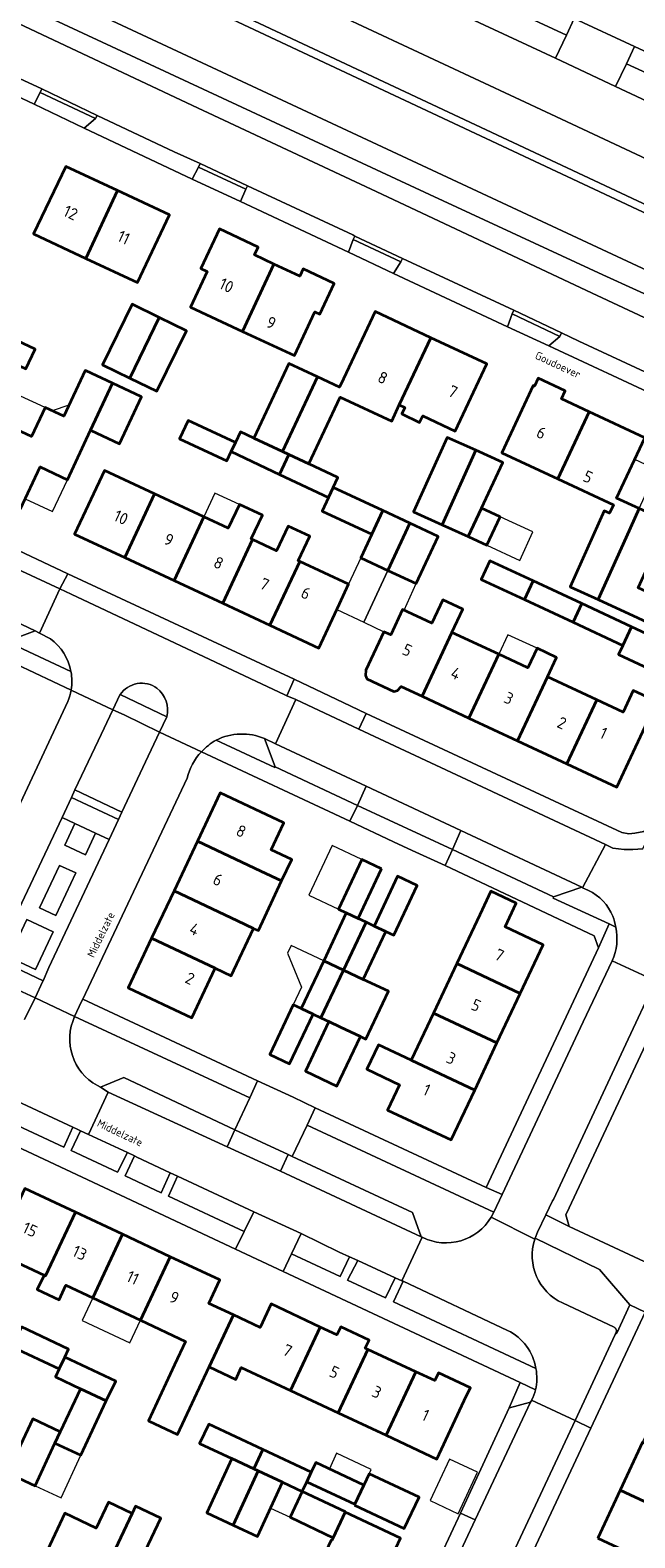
# Model space of a CAD drawing. Header units: metres. Extents: x 149984 to 156489, y 469398 to 478068.
# Tile 514 of 656: x 153784 to 153853, y 473595 to 473767. Entities that reach past the tile are written whole.
import ezdxf
from ezdxf.enums import TextEntityAlignment as Align

# ---------------------------------------------------------------- set-up
doc = ezdxf.new("R2010")
doc.units = ezdxf.units.M
doc.header["$LTSCALE"] = 0.75
for name, color, linetype, lineweight in [('B-WE-GR-BEPLANTING_CULTUUR_HEESTERS-GV', 252, 'Continuous', 18), ('B-WE-GR-BEPLANTING_CULTUUR_ROOS-GV', 252, 'Continuous', 18), ('B-WE-GR-GROENVOORZIENING-GV', 252, 'Continuous', 18), ('B-WE-OG-BEBOUWING-GV', 6, 'Continuous', 35), ('B-WE-OG-BEBOUWING-T18', 1, 'Continuous', 18), ('B-WE-OG-BEBOUWING_LUIFEL-GV', 6, 'Continuous', 18), ('B-WE-OG-BEBOUWING_OVERBOUWING-GV', 6, 'Continuous', 18), ('B-WE-OG-TERREIN_BEGROEID-GV', 252, 'Continuous', 18), ('B-WE-OG-TERREIN_ERF-GV', 252, 'Continuous', 18), ('B-WE-OG-TERREIN_OEVER-GV', 252, 'Continuous', 18), ('B-WE-OG-TOPOGRAFIE-T18', 7, 'Continuous', 18), ('B-WE-OG-WATER-GV', 252, 'Continuous', 18), ('B-WE-VH-OPENVERHARDING_BETONELEMENT-GV', 252, 'Continuous', 18), ('B-WE-VH-OPENVERHARDING_BETONSTRAATSTEEN-GV', 252, 'Continuous', 18), ('B-WE-VH-OPENVERHARDING_STRAATBAKSTEEN-GV', 252, 'Continuous', 18), ('B-WE-VH-OPENVERHARDING_TEGEL-GV', 252, 'Continuous', 18)]:
    doc.layers.add(name, color=color, linetype=linetype, lineweight=lineweight)
doc.styles.add('NLCS-ISO-M500-T18', font='NLCS-ISO.ttf', dxfattribs={"height": 0.9})
doc.styles.add('NLCS-ISO-M750-T18', font='NLCS-ISO.ttf', dxfattribs={"height": 1.35})

msp = doc.modelspace()

# ---------------------------------------------------------------- linework, layer by layer
at = {"layer": 'B-WE-GR-BEPLANTING_CULTUUR_HEESTERS-GV', "flags": 128}
msp.add_lwpolyline([(153844.914, 473766.814), (153833.496, 473772.184), (153832.274, 473769.503), (153843.67, 473764.175)], close=True, dxfattribs=at)
for points in [[(153785.842, 473697.652), (153784.587, 473698.32), (153784.105, 473698.553), (153780.943, 473697.37)], [(153780.943, 473697.37), (153780.941, 473697.316), (153788.19, 473693.906)], [(153793.83, 473691.269), (153799.154, 473688.708)], [(153804.82, 473686.047), (153811.538, 473682.891), (153811.585, 473682.97), (153810.349, 473686.216)], [(153846.685, 473669.187), (153843.453, 473668.077), (153843.404, 473667.954), (153849.808, 473664.979), (153850.574, 473664.623)], [(153847.436, 473668.825), (153847.049, 473669.012), (153846.826, 473669.069), (153846.769, 473669.116), (153846.685, 473669.187)], [(153782.875, 473654.034), (153784.084, 473656.519), (153778.599, 473659.053), (153777.315, 473656.266)]]:
    msp.add_lwpolyline(points, dxfattribs=at)
at = {"layer": 'B-WE-GR-BEPLANTING_CULTUUR_HEESTERS-GV'}
for points in [[(153788.19, 473693.906, 0.1965572), (153785.842, 473697.652)], [(153798.034, 473691.995, 0.4224268), (153793.83, 473691.269)], [(153799.154, 473688.708, 0.2998799), (153798.034, 473691.995)], [(153810.349, 473686.216, 0.2222794), (153804.82, 473686.047)], [(153850.237, 473665.857, 0.1904969), (153847.436, 473668.825)], [(153850.574, 473664.623, 0.0591704), (153850.237, 473665.857)]]:
    msp.add_lwpolyline(points, format="xyb", dxfattribs=at)
at = {"layer": 'B-WE-GR-BEPLANTING_CULTUUR_ROOS-GV', "flags": 128}
msp.add_lwpolyline([(153863.779, 473758.034), (153851.784, 473763.543), (153850.544, 473760.945), (153862.531, 473755.338)], close=True, dxfattribs=at)
at = {"layer": 'B-WE-GR-GROENVOORZIENING-GV', "flags": 128}
msp.add_lwpolyline([(153791.015, 473675.399), (153788.649, 473676.498), (153787.492, 473674.008), (153789.858, 473672.909)], close=True, dxfattribs=at)
at = {"layer": 'B-WE-OG-BEBOUWING-GV', "flags": 128}
for points in [[(153789.915, 473741.252), (153793.535, 473749.01), (153787.6, 473751.78), (153783.913, 473744.053)], [(153793.535, 473749.01), (153789.915, 473741.252), (153795.803, 473738.504), (153799.47, 473746.24)], [(153807.827, 473732.885), (153811.433, 473740.603), (153809.209, 473741.642), (153809.633, 473742.548), (153805.185, 473744.628), (153803.063, 473740.089), (153803.789, 473739.749), (153801.891, 473735.659)], [(153811.433, 473740.603), (153807.827, 473732.885), (153813.777, 473730.105), (153816.126, 473735.122), (153816.707, 473734.851), (153818.315, 473738.381), (153814.782, 473740.032), (153814.4, 473739.216)], [(153794.924, 473727.528), (153798.302, 473734.476), (153795.189, 473735.99), (153791.811, 473729.042)], [(153794.924, 473727.528), (153798.038, 473726.015), (153801.416, 473732.962), (153798.302, 473734.476)], [(153825.788, 473724.452), (153829.406, 473732.155), (153823.017, 473735.144), (153819.415, 473727.445), (153818.958, 473726.48), (153816.414, 473727.659), (153812.402, 473719.12), (153813.154, 473718.767), (153815.426, 473717.699), (153819.025, 473725.362), (153824.916, 473722.595)], [(153777.431, 473731.218), (153783.034, 473728.607), (153784.086, 473730.86), (153778.484, 473733.475)], [(153829.406, 473732.155), (153825.788, 473724.452), (153826.423, 473724.154), (153826.07, 473723.435), (153828.094, 473722.439), (153828.465, 473723.195), (153832.186, 473721.447), (153835.797, 473729.164)], [(153812.402, 473719.12), (153816.414, 473727.659), (153813.139, 473729.198), (153809.127, 473720.659)], [(153780.176, 473722.484), (153776.764, 473715.175), (153782.412, 473712.539), (153784.655, 473717.346), (153787.794, 473715.881), (153790.44, 473721.552), (153792.955, 473726.944), (153789.923, 473728.359), (153789.81, 473728.412), (153787.363, 473723.166), (153785.222, 473724.165), (153783.676, 473720.851), (153780.798, 473722.194)], [(153843.926, 473715.977), (153847.518, 473723.681), (153844.357, 473725.16), (153844.78, 473726.066), (153841.701, 473727.507), (153841.277, 473726.601), (153841.123, 473726.673), (153837.517, 473718.965)], [(153792.955, 473726.944), (153790.44, 473721.552), (153793.77, 473719.998), (153796.285, 473725.391)], [(153806.527, 473719.101), (153807.021, 473720.152), (153801.622, 473722.689), (153800.634, 473720.587), (153806.033, 473718.05)], [(153851.756, 473709.267), (153853.262, 473712.572), (153850.667, 473713.754), (153853.912, 473720.689), (153847.518, 473723.681), (153843.926, 473715.977), (153850.314, 473712.999), (153849.875, 473712.061), (153849.261, 473712.338), (153845.334, 473703.628), (153848.571, 473702.168)], [(153812.083, 473716.491), (153813.154, 473718.767), (153812.402, 473719.12), (153809.127, 473720.659), (153807.597, 473721.378), (153807.021, 473720.152), (153806.527, 473719.101)], [(153830.707, 473710.725), (153834.54, 473719.261), (153831.256, 473720.735), (153827.423, 473712.2)], [(153813.154, 473718.767), (153812.083, 473716.491), (153817.681, 473713.86), (153818.217, 473715.001), (153818.751, 473716.137), (153815.426, 473717.699)], [(153834.54, 473719.261), (153830.707, 473710.725), (153833.687, 473709.387), (153835.21, 473712.643), (153837.652, 473717.863)], [(153794.36, 473706.961), (153797.77, 473714.264), (153792.022, 473716.945), (153788.614, 473709.643)], [(153848.571, 473702.168), (153857.646, 473697.969), (153858.96, 473700.809), (153853.133, 473703.506), (153855.086, 473707.726), (153855.471, 473708.533), (153857.989, 473707.332), (153861.256, 473705.773), (153862.429, 473708.307), (153863.818, 473711.309), (153865.616, 473715.195), (153859.282, 473718.126), (153856.112, 473711.274), (153853.262, 473712.572), (153851.756, 473709.267)], [(153797.77, 473714.264), (153794.36, 473706.961), (153799.996, 473704.33), (153803.406, 473711.635)], [(153823.916, 473712.342), (153818.217, 473715.001), (153817.681, 473713.86), (153816.954, 473712.301), (153822.655, 473709.641)], [(153803.406, 473711.635), (153799.996, 473704.33), (153805.575, 473701.726), (153808.986, 473709.033), (153808.84, 473709.101), (153810.112, 473711.826), (153807.479, 473713.055), (153806.206, 473710.329)], [(153824.491, 473705.494), (153827.013, 473710.896), (153823.916, 473712.342), (153822.655, 473709.641), (153821.394, 473706.94)], [(153833.687, 473709.387), (153835.826, 473708.394), (153837.344, 473711.649), (153835.217, 473712.64), (153835.21, 473712.643)], [(153805.575, 473701.726), (153810.971, 473699.207), (153814.383, 473706.516), (153814.223, 473706.591), (153815.545, 473709.424), (153813.066, 473710.581), (153811.743, 473707.747), (153808.986, 473709.033)], [(153824.491, 473705.494), (153827.725, 473703.984), (153830.247, 473709.386), (153827.013, 473710.896)], [(153814.383, 473706.516), (153810.971, 473699.207), (153816.567, 473696.595), (153818.935, 473701.667), (153819.98, 473703.905)], [(153840.107, 473702.165), (153841.099, 473704.289), (153836.163, 473706.592), (153835.172, 473704.468)], [(153841.099, 473704.289), (153840.107, 473702.165), (153845.678, 473699.565), (153846.67, 473701.689)], [(153828.39, 473691.077), (153831.807, 473698.398), (153833.053, 473701.069), (153830.767, 473702.136), (153829.521, 473699.464), (153826.161, 473701.031), (153824.8, 473698.114), (153824.029, 473698.473), (153821.975, 473694.071), (153821.902, 473693.443), (153822.078, 473693.051), (153825.151, 473691.617), (153825.567, 473691.737), (153825.999, 473692.193)], [(153851.382, 473696.904), (153852.373, 473699.028), (153846.67, 473701.689), (153845.678, 473699.565)], [(153833.762, 473688.57), (153837.18, 473695.893), (153831.807, 473698.398), (153828.39, 473691.077)], [(153852.373, 473699.028), (153851.382, 473696.904), (153850.889, 473695.848), (153856.552, 473693.205), (153858.037, 473696.385)], [(153842.752, 473693.295), (153843.794, 473695.527), (153841.561, 473696.569), (153840.519, 473694.336), (153837.18, 473695.893), (153833.762, 473688.57), (153839.333, 473685.969)], [(153839.333, 473685.969), (153844.984, 473683.331), (153848.405, 473690.659), (153842.752, 473693.295)], [(153844.984, 473683.331), (153850.698, 473680.664), (153855.269, 473690.458), (153852.569, 473691.718), (153851.419, 473689.253), (153848.405, 473690.659)], [(153802.673, 473674.459), (153809.943, 473671.031), (153812.312, 473669.914), (153813.472, 473672.374), (153811.103, 473673.491), (153812.562, 473676.585), (153805.291, 473680.009)], [(153809.943, 473671.031), (153802.673, 473674.459), (153799.992, 473668.774), (153807.263, 473665.346), (153809.101, 473664.48), (153809.673, 473664.215), (153812.312, 473669.914)], [(153823.767, 473671.309), (153821.506, 473672.373), (153818.819, 473666.666), (153819.723, 473666.24), (153821.08, 473665.601)], [(153824.246, 473664.111), (153825.15, 473663.685), (153827.837, 473669.392), (153825.585, 473670.452), (153822.898, 473664.746)], [(153807.263, 473665.346), (153799.992, 473668.774), (153797.429, 473663.338), (153804.7, 473659.91), (153806.538, 473659.044), (153809.101, 473664.48)], [(153832.371, 473660.444), (153839.644, 473657.018), (153842.272, 473662.596), (153837.911, 473664.648), (153839.188, 473667.362), (153836.277, 473668.729), (153835, 473666.019)], [(153821.08, 473665.601), (153819.723, 473666.24), (153817.145, 473660.769), (153819.403, 473659.697), (153821.989, 473665.174)], [(153819.403, 473659.697), (153821.652, 473658.63), (153824.246, 473664.111), (153822.898, 473664.746), (153821.989, 473665.174)], [(153797.429, 473663.338), (153794.747, 473657.651), (153802.019, 473654.225), (153804.7, 473659.91)], [(153814.567, 473655.298), (153815.921, 473654.65), (153816.817, 473654.221), (153819.403, 473659.697), (153817.145, 473660.769)], [(153829.697, 473654.773), (153836.973, 473651.346), (153839.644, 473657.018), (153832.371, 473660.444)], [(153821.652, 473658.63), (153819.403, 473659.697), (153816.817, 473654.221), (153817.714, 473653.791), (153819.058, 473653.148), (153821.328, 473652.079), (153821.969, 473651.777), (153824.553, 473657.264)], [(153815.921, 473654.65), (153814.567, 473655.298), (153813.654, 473655.728), (153810.962, 473650.012), (153813.232, 473648.943)], [(153836.973, 473651.346), (153829.697, 473654.773), (153827.145, 473649.361), (153834.423, 473645.932)], [(153817.714, 473653.791), (153815.032, 473648.096), (153818.649, 473646.392), (153821.328, 473652.079), (153819.058, 473653.148)], [(153834.423, 473645.932), (153827.145, 473649.361), (153823.402, 473651.124), (153822.086, 473648.329), (153825.827, 473646.566), (153824.455, 473643.657), (153831.736, 473640.228)], [(153785.287, 473624.669), (153788.7, 473631.948), (153782.896, 473634.67), (153779.483, 473627.39), (153785.11, 473624.752)], [(153788.7, 473631.948), (153785.287, 473624.669), (153785.11, 473624.752), (153784.334, 473623.097), (153786.845, 473621.919), (153787.621, 473623.574), (153790.679, 473622.14), (153794.093, 473629.419)], [(153796.145, 473619.577), (153799.558, 473626.856), (153794.093, 473629.419), (153790.679, 473622.14)], [(153799.558, 473626.856), (153796.145, 473619.577), (153801.323, 473617.149), (153800.062, 473614.46), (153797.055, 473608.052), (153800.38, 473606.492), (153804.002, 473614.215), (153806.8, 473620.179), (153803.976, 473621.504), (153805.237, 473624.193)], [(153813.334, 473611.519), (153816.743, 473618.797), (153811.111, 473621.438), (153809.85, 473618.749), (153806.8, 473620.179), (153804.002, 473614.215), (153807.054, 473612.785), (153807.698, 473614.159)], [(153782.543, 473618.818), (153781.477, 473616.544), (153786.861, 473613.999), (153787.492, 473615.353), (153787.927, 473616.272)], [(153818.795, 473608.961), (153822.203, 473616.237), (153821.895, 473616.381), (153822.323, 473617.293), (153819.081, 473618.813), (153818.654, 473617.901), (153816.743, 473618.797), (153813.334, 473611.519)], [(153787.492, 473615.353), (153786.861, 473613.999), (153786.425, 473613.078), (153789.295, 473611.721), (153792.243, 473610.327), (153793.317, 473612.599)], [(153822.203, 473616.237), (153818.795, 473608.961), (153824.266, 473606.398), (153827.674, 473613.672)], [(153827.674, 473613.672), (153824.266, 473606.398), (153830.091, 473603.67), (153833.5, 473610.94), (153833.925, 473611.845), (153830.262, 473613.563), (153829.838, 473612.657)], [(153786.363, 473605.504), (153789.341, 473604.114), (153792.243, 473610.327), (153789.295, 473611.721), (153786.966, 473606.795)], [(153786.966, 473606.795), (153783.809, 473608.269), (153780.922, 473602.086), (153784.078, 473600.612), (153786.363, 473605.504)], [(153810.168, 473604.77), (153803.966, 473607.68), (153802.928, 473605.467), (153806.628, 473603.732), (153809.13, 473602.558)], [(153815.702, 473602.174), (153810.168, 473604.77), (153809.13, 473602.558), (153809.638, 473602.32), (153812.417, 473601.016), (153814.664, 473599.962), (153815.183, 473601.068)], [(153858.377, 473596.686), (153860.938, 473602.176), (153853.64, 473605.591), (153851.072, 473600.104)], [(153806.628, 473603.732), (153803.736, 473597.498), (153806.752, 473596.099), (153809.638, 473602.32), (153809.13, 473602.558)], [(153821.738, 473600.693), (153816.221, 473603.281), (153815.702, 473602.174), (153815.183, 473601.068), (153820.7, 473598.48)], [(153806.752, 473596.099), (153809.54, 473594.806), (153812.417, 473601.016), (153809.638, 473602.32)], [(153820.646, 473598.365), (153826.35, 473595.691), (153828.048, 473599.312), (153822.344, 473601.986), (153821.738, 473600.693), (153820.7, 473598.48)], [(153814.664, 473599.962), (153813.286, 473596.989), (153818.224, 473594.658), (153819.604, 473597.581), (153819.606, 473597.586), (153819.623, 473597.621)], [(153848.505, 473594.618), (153855.816, 473591.197), (153858.567, 473589.879), (153859.759, 473592.514), (153857.045, 473593.83), (153858.377, 473596.686), (153851.072, 473600.104)], [(153795.188, 473597.428), (153792.488, 473598.71), (153791.086, 473595.757), (153787.506, 473597.45), (153784.061, 473590.123), (153790.368, 473587.162)], [(153790.368, 473587.162), (153796.734, 473584.173), (153800.171, 473591.463), (153796.69, 473593.108), (153798.493, 473596.907), (153795.594, 473598.283), (153795.188, 473597.428)], [(153814.768, 473587.555), (153810.21, 473577.847), (153816.649, 473574.824), (153821.742, 473585.671), (153818.225, 473587.333), (153820.889, 473592.972), (153824.397, 473591.315), (153825.943, 473594.588), (153819.604, 473597.581), (153818.224, 473594.658), (153818.063, 473594.317), (153817.982, 473594.356)]]:
    msp.add_lwpolyline(points, close=True, dxfattribs=at)
at = {"layer": 'B-WE-OG-BEBOUWING_LUIFEL-GV', "flags": 128}
for points in [[(153781.263, 473724.809), (153780.176, 473722.484), (153783.676, 473720.851), (153785.224, 473724.168), (153782.418, 473725.474), (153781.724, 473725.797)], [(153786.05, 473723.779), (153787.363, 473723.166), (153787.956, 473724.438)], [(153787.794, 473715.881), (153784.655, 473717.346), (153782.953, 473713.699), (153786.092, 473712.234)], [(153855.293, 473717.032), (153852.744, 473718.193), (153850.667, 473713.754), (153853.262, 473712.572)], [(153803.406, 473711.635), (153806.206, 473710.329), (153807.479, 473713.055), (153804.679, 473714.362)], [(153837.344, 473711.649), (153835.826, 473708.394), (153839.576, 473706.646), (153841.093, 473709.901)], [(153824.491, 473705.494), (153821.394, 473706.94), (153819.978, 473703.906), (153818.935, 473701.667), (153818.622, 473700.997), (153821.716, 473699.552)], [(153824.491, 473705.494), (153821.716, 473699.552), (153824.029, 473698.473), (153824.8, 473698.114), (153826.161, 473701.031), (153826.335, 473700.95), (153827.725, 473703.984)], [(153837.18, 473695.893), (153840.519, 473694.336), (153841.561, 473696.569), (153838.222, 473698.127)], [(153818.819, 473666.666), (153821.506, 473672.373), (153818.1, 473673.977), (153815.413, 473668.27)], [(153813.654, 473655.728), (153814.567, 473655.298), (153817.145, 473660.769), (153813.41, 473662.529), (153812.989, 473661.635), (153814.601, 473657.738)], [(153790.679, 473622.14), (153789.465, 473619.551), (153794.931, 473616.988), (153796.145, 473619.577)], [(153789.341, 473604.114), (153786.363, 473605.505), (153784.078, 473600.612), (153787.056, 473599.221)], [(153821.738, 473600.693), (153822.344, 473601.986), (153822.574, 473602.476), (153818.614, 473604.334), (153817.778, 473602.551)], [(153812.42, 473601.015), (153811.037, 473598.032), (153813.286, 473596.989), (153814.664, 473599.962)]]:
    msp.add_lwpolyline(points, close=True, dxfattribs=at)
at = {"layer": 'B-WE-OG-BEBOUWING_OVERBOUWING-GV', "flags": 128}
msp.add_lwpolyline([(153834.741, 473602.174), (153831.532, 473603.672), (153829.307, 473598.903), (153832.516, 473597.405)], close=True, dxfattribs=at)
at = {"layer": 'B-WE-OG-TERREIN_BEGROEID-GV', "flags": 128}
for points in [[(153859.035, 473750.339), (153843.153, 473757.766), (153810.487, 473773.082), (153809.149, 473773.749), (153809.087, 473773.778), (153807.571, 473774.487), (153794.874, 473780.427), (153793.391, 473781.121), (153793.344, 473781.143), (153790.993, 473782.225), (153757.614, 473797.84), (153756.074, 473798.551), (153751.015, 473800.888), (153745.322, 473803.56), (153744.936, 473802.738), (153737.117, 473806.408), (153737.503, 473807.231), (153737.255, 473807.347), (153735.71, 473808.072), (153728.715, 473811.32), (153711.847, 473819.343), (153707.409, 473821.429), (153706.357, 473821.798)], [(153856.786, 473735.849), (153849.089, 473739.372), (153829.262, 473748.556), (153745.963, 473787.382), (153722.154, 473798.518), (153715.41, 473801.7), (153711.731, 473803.467), (153710.073, 473804.303), (153709.392, 473804.694), (153708.156, 473805.481), (153707.789, 473805.736), (153706.969, 473806.35), (153706.019, 473807.13), (153703.579, 473809.223), (153698.47, 473811.61), (153697.226, 473812.169), (153700.177, 473818.327), (153698.253, 473819.302), (153697.494, 473818.215), (153696.369, 473816.331)], [(153698.572, 473819.759), (153698.253, 473819.302), (153700.177, 473818.327), (153701, 473817.91), (153701.412, 473818.723), (153708.58, 473815.47), (153797.91, 473773.83), (153799.3, 473773.12), (153935.22, 473709.28), (153945.136, 473704.547), (153944.77, 473703.72), (153945.368, 473703.457), (153946.784, 473702.834), (153949.235, 473708.039), (153949.352, 473707.949)], [(153759.241, 473778.821), (153775.602, 473771.294), (153776.878, 473770.645), (153802.122, 473758.753), (153822.567, 473749.173), (153848.446, 473736.991), (153872.9, 473725.535)], [(153791.221, 473646.458), (153791.57, 473646.29), (153794.232, 473647.377), (153806.95, 473641.404), (153808.661, 473645.053), (153788.616, 473654.368)], [(153836.304, 473631.381), (153836.622, 473631.972), (153815.224, 473641.934), (153813.517, 473638.334), (153827.288, 473631.912), (153828.286, 473629.123)], [(153828.286, 473629.123), (153828.425, 473629.073)], [(153850.601, 473618.131), (153850.694, 473618.095), (153852.175, 473621.34), (153848.719, 473625.373), (153841.357, 473628.981), (153841.311, 473628.861)], [(153826.241, 473624.036), (153825.122, 473621.664), (153841.424, 473614.058)], [(153838.193, 473618.391), (153826.241, 473624.036)], [(153844.472, 473621.553), (153850.379, 473618.769)]]:
    msp.add_lwpolyline(points, dxfattribs=at)
at = {"layer": 'B-WE-OG-TERREIN_BEGROEID-GV'}
for points in [[(153788.616, 473654.368, 0.3938105), (153791.221, 473646.458)], [(153828.425, 473629.073, 0.3939498), (153836.304, 473631.381)], [(153841.311, 473628.861, 0.38251), (153844.472, 473621.553)], [(153841.424, 473614.058, 0.2443296), (153838.193, 473618.391)], [(153850.379, 473618.769, -0.4166567), (153850.601, 473618.131)]]:
    msp.add_lwpolyline(points, format="xyb", dxfattribs=at)
at = {"layer": 'B-WE-OG-TERREIN_BEGROEID-GV', "flags": 128}
for points in [[(153780.877, 473645.223), (153779.749, 473642.967), (153787.374, 473639.407), (153788.409, 473641.69)], [(153790.187, 473640.872), (153789.272, 473641.29), (153788.206, 473639.018), (153793.537, 473636.529), (153794.652, 473638.795)], [(153799.569, 473636.467), (153795.717, 473638.263), (153795.486, 473638.422), (153794.403, 473636.11), (153798.504, 473634.187)], [(153800.397, 473636.081), (153799.37, 473633.781), (153808.014, 473629.728), (153809.122, 473632.012)], [(153820.076, 473626.84), (153818.892, 473627.385), (153814.556, 473629.519), (153813.432, 473627.176), (153819.006, 473624.572)], [(153821.023, 473626.403), (153819.869, 473624.169), (153824.192, 473622.149), (153825.299, 473624.434)]]:
    msp.add_lwpolyline(points, close=True, dxfattribs=at)
at = {"layer": 'B-WE-OG-TERREIN_ERF-GV', "flags": 128}
for points in [[(153829.915, 473827.967), (153828.541, 473824.927), (153824.882, 473816.991), (153819.906, 473806.386), (153819.904, 473806.383), (153810.754, 473786.827), (153823.165, 473781.023), (153824.145, 473780.564), (153827.445, 473779.021), (153832.353, 473776.736), (153831.707, 473775.351), (153834.389, 473774.102), (153845.82, 473768.755), (153852.707, 473765.536), (153864.685, 473759.935)], [(153870.54, 473718.533), (153861.323, 473722.669), (153855.862, 473725.201), (153842.905, 473731.21), (153838.17, 473733.406), (153825.143, 473739.519), (153819.954, 473741.951), (153807.611, 473747.785), (153802.079, 473750.309), (153789.713, 473756.151), (153783.996, 473758.904), (153771.33, 473764.89)], [(153778.484, 473733.475), (153784.086, 473730.86), (153783.034, 473728.607)], [(153780.798, 473722.194), (153783.676, 473720.851), (153785.222, 473724.165), (153787.363, 473723.166), (153789.81, 473728.412), (153789.923, 473728.359), (153792.955, 473726.944), (153796.285, 473725.391), (153793.77, 473719.998), (153790.44, 473721.552), (153787.794, 473715.881), (153784.655, 473717.346), (153782.412, 473712.539)], [(153857.646, 473697.969), (153848.571, 473702.168), (153845.334, 473703.628), (153849.261, 473712.338), (153849.875, 473712.061), (153850.314, 473712.999), (153843.926, 473715.977), (153837.517, 473718.965), (153841.123, 473726.673), (153841.277, 473726.601), (153841.701, 473727.507), (153844.78, 473726.066), (153844.357, 473725.16), (153847.518, 473723.681), (153853.912, 473720.689), (153850.667, 473713.754), (153853.262, 473712.572)], [(153750.83, 473722.579), (153780.086, 473708.778), (153787.825, 473705.105), (153813.743, 473693.022), (153820.256, 473689.934), (153821.992, 473689.111), (153851.283, 473675.471), (153852.067, 473675.303), (153852.77, 473675.381), (153853.785, 473675.576), (153854.605, 473676.162), (153855.452, 473677.113)], [(153788.224, 473691.765), (153769.284, 473700.702), (153761.167, 473704.461), (153743.103, 473712.992), (153741.928, 473712.481), (153730.629, 473688.374), (153729.241, 473685.514), (153729.565, 473684.552)], [(153729.565, 473684.552), (153748.521, 473675.588), (153752.717, 473673.624), (153775.059, 473663.168), (153787.836, 473690.466)], [(153801.482, 473681.692), (153789.535, 473656.38), (153809.555, 473647.007), (153813.625, 473645.146), (153816.138, 473643.926), (153835.719, 473634.778), (153848.603, 473662.236), (153848.115, 473663.615), (153831.032, 473671.698), (153827.243, 473673.404), (153825.133, 473674.411), (153820.131, 473676.749), (153803.137, 473684.717)], [(153869.467, 473684.242), (153845.242, 473632.463), (153844.842, 473631.645), (153845.239, 473630.315), (153856.102, 473625.251)], [(153828.367, 473588.001), (153832.79, 473597.474), (153832.795, 473597.484), (153838.349, 473609.548), (153839.625, 473612.452), (153812.487, 473625.167), (153807.046, 473627.731), (153778.798, 473640.983), (153771.841, 473644.317), (153743.716, 473657.506), (153738.391, 473659.961), (153706.689, 473674.855), (153703.091, 473667.261), (153699.274, 473659.076), (153698.932, 473659.241), (153697.512, 473656.187), (153694.274, 473657.75), (153694.141, 473657.541), (153693.754, 473657.763), (153693.245, 473656.94), (153693.631, 473656.721), (153697.015, 473655.041), (153696.213, 473652.648)], [(153782.896, 473634.67), (153788.7, 473631.948), (153794.093, 473629.419), (153799.558, 473626.856), (153805.237, 473624.193), (153803.976, 473621.504), (153806.8, 473620.179), (153809.85, 473618.749), (153811.111, 473621.438), (153816.743, 473618.797), (153818.654, 473617.901), (153819.081, 473618.813), (153822.323, 473617.293), (153821.895, 473616.381), (153822.203, 473616.237), (153827.674, 473613.672), (153829.838, 473612.657), (153830.262, 473613.563), (153833.925, 473611.845), (153833.5, 473610.94), (153830.091, 473603.67), (153824.266, 473606.398), (153818.795, 473608.961), (153813.334, 473611.519), (153807.698, 473614.159), (153807.054, 473612.785), (153804.002, 473614.215), (153800.38, 473606.492), (153797.055, 473608.052), (153800.062, 473614.46), (153801.323, 473617.149), (153796.145, 473619.577), (153790.679, 473622.14), (153787.621, 473623.574), (153786.845, 473621.919), (153784.334, 473623.097), (153785.11, 473624.752), (153779.483, 473627.39)], [(153853.947, 473620.504), (153847.721, 473607.218), (153840.309, 473591.4)], [(153848.505, 473594.618), (153851.072, 473600.104), (153853.64, 473605.591), (153856.271, 473611.214), (153857.391, 473613.602), (153856.961, 473613.805), (153856.766, 473614.351), (153858.384, 473617.772), (153859.015, 473618.001), (153861.115, 473617.008), (153862.508, 473619.985), (153873.394, 473614.892), (153872.026, 473611.967), (153866.67, 473614.47), (153864.774, 473610.404), (153867.493, 473609.137), (153866.281, 473606.536), (153863.562, 473607.802), (153860.938, 473602.176), (153858.377, 473596.686), (153857.045, 473593.83)]]:
    msp.add_lwpolyline(points, dxfattribs=at)
for points in [[(153793.535, 473749.01), (153799.47, 473746.24), (153795.803, 473738.504), (153789.915, 473741.252), (153783.913, 473744.053), (153787.6, 473751.78)], [(153811.433, 473740.603), (153814.4, 473739.216), (153814.782, 473740.032), (153818.315, 473738.381), (153816.707, 473734.851), (153816.126, 473735.122), (153813.777, 473730.105), (153807.827, 473732.885), (153801.891, 473735.659), (153803.789, 473739.749), (153803.063, 473740.089), (153805.185, 473744.628), (153809.633, 473742.548), (153809.209, 473741.642)], [(153794.924, 473727.528), (153791.811, 473729.042), (153795.189, 473735.99), (153798.302, 473734.476), (153801.416, 473732.962), (153798.038, 473726.015)], [(153819.415, 473727.445), (153823.017, 473735.144), (153829.406, 473732.155), (153835.797, 473729.164), (153832.186, 473721.447), (153828.465, 473723.195), (153828.094, 473722.439), (153826.07, 473723.435), (153826.423, 473724.154), (153825.788, 473724.452), (153824.916, 473722.595), (153819.025, 473725.362), (153815.426, 473717.699), (153818.751, 473716.137), (153818.217, 473715.001), (153823.916, 473712.342), (153827.013, 473710.896), (153830.247, 473709.386), (153827.725, 473703.984), (153824.491, 473705.494), (153821.394, 473706.94), (153822.655, 473709.641), (153816.954, 473712.301), (153817.681, 473713.86), (153812.083, 473716.491), (153806.527, 473719.101), (153806.033, 473718.05), (153800.634, 473720.587), (153801.622, 473722.689), (153807.021, 473720.152), (153807.597, 473721.378), (153809.127, 473720.659), (153813.139, 473729.198), (153816.414, 473727.659), (153818.958, 473726.48)], [(153830.707, 473710.725), (153827.423, 473712.2), (153831.256, 473720.735), (153834.54, 473719.261), (153837.652, 473717.863), (153835.21, 473712.643), (153835.217, 473712.64), (153837.344, 473711.649), (153835.826, 473708.394), (153833.687, 473709.387)], [(153797.77, 473714.264), (153803.406, 473711.635), (153806.206, 473710.329), (153807.479, 473713.055), (153810.112, 473711.826), (153808.84, 473709.101), (153808.986, 473709.033), (153811.743, 473707.747), (153813.066, 473710.581), (153815.545, 473709.424), (153814.223, 473706.591), (153814.383, 473706.516), (153819.98, 473703.905), (153818.935, 473701.667), (153816.567, 473696.595), (153810.971, 473699.207), (153805.575, 473701.726), (153799.996, 473704.33), (153794.36, 473706.961), (153788.614, 473709.643), (153792.022, 473716.945)], [(153851.382, 473696.904), (153845.678, 473699.565), (153840.107, 473702.165), (153835.172, 473704.468), (153836.163, 473706.592), (153841.099, 473704.289), (153846.67, 473701.689), (153852.373, 473699.028), (153858.037, 473696.385), (153856.552, 473693.205), (153850.889, 473695.848)], [(153844.984, 473683.331), (153839.333, 473685.969), (153833.762, 473688.57), (153828.39, 473691.077), (153825.999, 473692.193), (153825.567, 473691.737), (153825.151, 473691.617), (153822.078, 473693.051), (153821.902, 473693.443), (153821.975, 473694.071), (153824.029, 473698.473), (153824.8, 473698.114), (153826.161, 473701.031), (153829.521, 473699.464), (153830.767, 473702.136), (153833.053, 473701.069), (153831.807, 473698.398), (153837.18, 473695.893), (153840.519, 473694.336), (153841.561, 473696.569), (153843.794, 473695.527), (153842.752, 473693.295), (153848.405, 473690.659), (153851.419, 473689.253), (153852.569, 473691.718), (153855.269, 473690.458), (153850.698, 473680.664)], [(153799.992, 473668.774), (153802.673, 473674.459), (153805.291, 473680.009), (153812.562, 473676.585), (153811.103, 473673.491), (153813.472, 473672.374), (153812.312, 473669.914), (153809.673, 473664.215), (153809.101, 473664.48), (153806.538, 473659.044), (153804.7, 473659.91), (153802.019, 473654.225), (153794.747, 473657.651), (153797.429, 473663.338)], [(153816.817, 473654.221), (153815.921, 473654.65), (153813.232, 473648.943), (153810.962, 473650.012), (153813.654, 473655.728), (153814.567, 473655.298), (153817.145, 473660.769), (153819.723, 473666.24), (153818.819, 473666.666), (153821.506, 473672.373), (153823.767, 473671.309), (153821.08, 473665.601), (153821.989, 473665.174), (153822.898, 473664.746), (153825.585, 473670.452), (153827.837, 473669.392), (153825.15, 473663.685), (153824.246, 473664.111), (153821.652, 473658.63), (153824.553, 473657.264), (153821.969, 473651.777), (153821.328, 473652.079), (153818.649, 473646.392), (153815.032, 473648.096), (153817.714, 473653.791)], [(153827.145, 473649.361), (153829.697, 473654.773), (153832.371, 473660.444), (153835, 473666.019), (153836.277, 473668.729), (153839.188, 473667.362), (153837.911, 473664.648), (153842.272, 473662.596), (153839.644, 473657.018), (153836.973, 473651.346), (153834.423, 473645.932), (153831.736, 473640.228), (153824.455, 473643.657), (153825.827, 473646.566), (153822.086, 473648.329), (153823.402, 473651.124)], [(153776.749, 473621.558), (153782.543, 473618.818), (153787.927, 473616.272), (153787.492, 473615.353), (153793.317, 473612.599), (153792.243, 473610.327), (153789.341, 473604.114), (153786.363, 473605.504), (153784.078, 473600.612), (153780.922, 473602.086), (153783.809, 473608.269), (153786.966, 473606.795), (153789.295, 473611.721), (153786.425, 473613.078), (153786.861, 473613.999), (153781.477, 473616.544), (153775.683, 473619.284), (153770.092, 473621.927), (153767.429, 473623.186), (153770.107, 473628.851), (153772.77, 473627.592), (153771.165, 473624.198)], [(153814.664, 473599.962), (153812.417, 473601.016), (153809.54, 473594.806), (153806.752, 473596.099), (153803.736, 473597.498), (153806.628, 473603.732), (153802.928, 473605.467), (153803.966, 473607.68), (153810.168, 473604.77), (153815.702, 473602.174), (153816.221, 473603.281), (153821.738, 473600.693), (153822.344, 473601.986), (153828.048, 473599.312), (153826.35, 473595.691), (153820.646, 473598.365), (153820.7, 473598.48), (153815.183, 473601.068)], [(153810.21, 473577.847), (153803.985, 473580.769), (153807.379, 473588.024), (153811.187, 473586.253), (153812.345, 473588.7), (153814.768, 473587.555), (153817.982, 473594.356), (153818.063, 473594.317), (153818.224, 473594.658), (153813.286, 473596.989), (153814.664, 473599.962), (153819.623, 473597.621), (153819.606, 473597.586), (153819.604, 473597.581), (153825.943, 473594.588), (153824.397, 473591.315), (153820.889, 473592.972), (153818.225, 473587.333), (153821.742, 473585.671), (153816.649, 473574.824)], [(153795.188, 473597.428), (153795.594, 473598.283), (153798.493, 473596.907), (153796.69, 473593.108), (153800.171, 473591.463), (153796.734, 473584.173), (153790.368, 473587.162), (153784.061, 473590.123), (153787.506, 473597.45), (153791.086, 473595.757), (153792.488, 473598.71)]]:
    msp.add_lwpolyline(points, close=True, dxfattribs=at)
at = {"layer": 'B-WE-OG-TERREIN_ERF-GV'}
for points in [[(153787.836, 473690.466, 0.0599833), (153788.224, 473691.765)], [(153803.137, 473684.717, 0.12524), (153801.482, 473681.692)]]:
    msp.add_lwpolyline(points, format="xyb", dxfattribs=at)
at = {"layer": 'B-WE-OG-TERREIN_OEVER-GV', "flags": 128}
msp.add_lwpolyline([(153701, 473817.91), (153708.58, 473814.47), (153797.91, 473772.83), (153799.3, 473772.12), (153935.22, 473708.28), (153944.77, 473703.72), (153945.136, 473704.547), (153935.22, 473709.28), (153799.3, 473773.12), (153797.91, 473773.83), (153708.58, 473815.47), (153701.412, 473818.723)], close=True, dxfattribs=at)
msp.add_lwpolyline([(153879.374, 473728.077), (153700.632, 473811.6), (153702.635, 473810.006), (153703.579, 473809.223), (153706.019, 473807.13), (153706.969, 473806.35), (153707.789, 473805.736), (153708.156, 473805.481), (153709.392, 473804.694), (153710.073, 473804.303), (153711.731, 473803.467), (153715.41, 473801.7), (153722.154, 473798.518), (153745.963, 473787.382), (153829.262, 473748.556), (153849.089, 473739.372), (153856.786, 473735.849)], dxfattribs=at)
at = {"layer": 'B-WE-OG-WATER-GV', "flags": 128}
msp.add_lwpolyline([(153698.47, 473812.61), (153700.632, 473811.6), (153879.374, 473728.077), (153919.28, 473709.43), (153942.58, 473698.89), (153944.77, 473703.72), (153935.22, 473708.28), (153799.3, 473772.12), (153797.91, 473772.83), (153708.58, 473814.47), (153701, 473817.91)], close=True, dxfattribs=at)
at = {"layer": 'B-WE-VH-OPENVERHARDING_BETONELEMENT-GV', "flags": 128}
for points in [[(153790.991, 473757.261), (153791.186, 473757.633), (153784.869, 473760.676), (153784.683, 473760.273)], [(153808.219, 473749.175), (153808.42, 473749.568), (153802.975, 473752.119), (153802.813, 473751.719)], [(153825.969, 473740.849), (153826.139, 473741.228), (153820.713, 473743.793), (153820.505, 473743.398)], [(153838.71, 473734.895), (153844.169, 473732.315), (153844.367, 473732.719), (153838.902, 473735.302)]]:
    msp.add_lwpolyline(points, close=True, dxfattribs=at)
at = {"layer": 'B-WE-VH-OPENVERHARDING_BETONSTRAATSTEEN-GV', "flags": 128}
for points in [[(153776.878, 473770.645), (153774.433, 473765.541), (153774.587, 473765.427), (153784.869, 473760.676), (153791.186, 473757.633), (153800.005, 473753.47), (153802.975, 473752.119), (153808.42, 473749.568), (153820.473, 473743.939), (153820.713, 473743.793), (153826.139, 473741.228), (153838.902, 473735.302), (153844.367, 473732.719), (153846.362, 473731.745), (153856.605, 473726.986), (153862.079, 473724.408), (153870.396, 473720.504), (153872.9, 473725.535), (153848.446, 473736.991), (153822.567, 473749.173), (153802.122, 473758.753)], [(153844.914, 473766.814), (153843.67, 473764.175), (153850.544, 473760.945), (153851.784, 473763.543), (153852.707, 473765.536), (153845.82, 473768.755)], [(153747.492, 473715.749), (153747.797, 473715.62), (153763.063, 473708.482), (153771.196, 473704.673), (153784.105, 473698.553), (153784.587, 473698.32), (153786.901, 473703.37), (153779.247, 473706.954), (153751.208, 473720.198), (153749.895, 473720.845)], [(153779.247, 473706.954), (153786.901, 473703.37), (153787.825, 473705.105), (153780.086, 473708.778)], [(153780.943, 473697.37), (153784.105, 473698.553), (153771.196, 473704.673), (153770.144, 473702.482)], [(153812.91, 473691.138), (153813.944, 473690.714), (153821.143, 473687.299), (153821.992, 473689.111), (153820.256, 473689.934), (153813.743, 473693.022)], [(153813.944, 473690.714), (153811.631, 473685.61), (153822.01, 473680.773), (153832.845, 473675.691), (153846.685, 473669.187), (153846.769, 473669.116), (153849.4, 473674.085), (153821.143, 473687.299)], [(153811.631, 473685.61), (153810.349, 473686.216), (153811.585, 473682.97), (153820.994, 473678.56), (153822.01, 473680.773)], [(153832.845, 473675.691), (153822.01, 473680.773), (153820.994, 473678.56), (153831.871, 473673.523)], [(153820.131, 473676.749), (153825.133, 473674.411), (153827.243, 473673.404), (153831.032, 473671.698), (153831.871, 473673.523), (153820.994, 473678.56)], [(153832.845, 473675.691), (153831.871, 473673.523), (153843.453, 473668.077), (153846.685, 473669.187)], [(153855.11, 473658.454), (153850.156, 473660.769), (153846.839, 473653.764), (153837.565, 473633.996), (153836.622, 473631.972), (153836.304, 473631.381), (153841.311, 473628.861), (153841.357, 473628.981), (153841.614, 473629.657), (153842.565, 473631.639), (153843.343, 473633.259), (153843.45, 473633.413), (153851.712, 473651.194)], [(153806.089, 473639.432), (153806.95, 473641.404), (153794.232, 473647.377), (153791.57, 473646.29), (153792.462, 473645.726)], [(153808.661, 473645.053), (153806.95, 473641.404), (153813.064, 473638.546), (153813.517, 473638.334), (153815.224, 473641.934), (153816.138, 473643.926), (153813.625, 473645.146), (153809.555, 473647.007)], [(153825.299, 473624.434), (153826.094, 473624.098), (153828.425, 473629.073), (153828.286, 473629.123), (153812.185, 473636.647), (153806.089, 473639.432), (153792.462, 473645.726), (153790.187, 473640.872), (153794.652, 473638.795), (153795.486, 473638.422), (153795.717, 473638.263), (153799.569, 473636.467), (153800.397, 473636.081), (153809.122, 473632.012), (153814.556, 473629.519), (153818.892, 473627.385), (153820.076, 473626.84), (153821.023, 473626.403)], [(153806.089, 473639.432), (153812.185, 473636.647), (153813.064, 473638.546), (153806.95, 473641.404)], [(153813.064, 473638.546), (153812.185, 473636.647), (153828.286, 473629.123), (153827.288, 473631.912), (153813.517, 473638.334)], [(153807.046, 473627.731), (153812.487, 473625.167), (153813.432, 473627.176), (153814.556, 473629.519), (153809.122, 473632.012), (153808.014, 473629.728)], [(153852.175, 473621.34), (153853.947, 473620.504), (153856.102, 473625.251), (153845.239, 473630.315), (153842.565, 473631.639), (153841.614, 473629.657), (153841.357, 473628.981), (153848.719, 473625.373)], [(153832.795, 473597.484), (153832.79, 473597.474), (153834.457, 473596.707), (153840.814, 473610.197), (153838.415, 473609.548), (153838.349, 473609.548)], [(153832.79, 473597.474), (153828.367, 473588.001), (153830.05, 473587.215), (153834.457, 473596.707)]]:
    msp.add_lwpolyline(points, close=True, dxfattribs=at)
for points in [[(153811.631, 473685.61), (153813.944, 473690.714), (153812.91, 473691.138), (153812.688, 473691.237), (153788.199, 473702.765), (153786.901, 473703.37), (153784.587, 473698.32), (153785.842, 473697.652)], [(153788.231, 473691.812), (153788.224, 473691.765), (153788.957, 473691.431), (153792.999, 473689.517), (153793.808, 473691.223), (153793.83, 473691.269)], [(153788.246, 473679.486), (153788.648, 473680.334), (153791.306, 473685.984), (153792.999, 473689.517), (153788.957, 473691.431), (153788.224, 473691.765)], [(153787.836, 473690.466), (153775.059, 473663.168), (153775.05, 473663.15), (153774.455, 473661.808), (153774.154, 473661.129), (153778.599, 473659.053), (153779.529, 473661.049), (153780.223, 473662.46), (153787.176, 473677.182), (153788.246, 473679.486)], [(153799.154, 473688.708), (153798.349, 473686.972), (153803.137, 473684.717)], [(153803.137, 473684.717), (153798.349, 473686.972), (153796.736, 473683.575), (153794.022, 473677.784), (153793.64, 473676.965), (153792.567, 473674.678), (153785.673, 473659.978), (153784.996, 473658.477), (153784.973, 473658.423), (153784.084, 473656.519), (153788.6, 473654.376), (153788.616, 473654.368), (153789.395, 473656.08), (153789.535, 473656.38)], [(153810.349, 473686.216), (153811.631, 473685.61)], [(153789.535, 473656.38), (153801.482, 473681.692)], [(153850.156, 473660.769), (153855.11, 473658.454), (153862.641, 473674.467), (153862.797, 473674.828), (153857.806, 473677.164), (153857.688, 473676.921)], [(153853.688, 473673.589), (153852.535, 473673.506), (153851.52, 473673.506), (153850.222, 473673.65), (153849.4, 473674.085), (153846.769, 473669.116), (153846.826, 473669.069), (153847.049, 473669.012), (153847.436, 473668.825)], [(153788.616, 473654.368), (153788.6, 473654.376), (153784.084, 473656.519), (153782.875, 473654.034)], [(153773.775, 473648.541), (153780.877, 473645.223), (153788.409, 473641.69), (153788.885, 473641.467), (153789.272, 473641.29), (153790.187, 473640.872), (153792.462, 473645.726), (153791.57, 473646.29), (153791.221, 473646.458)], [(153841.311, 473628.861), (153836.304, 473631.381)], [(153828.425, 473629.073), (153826.094, 473624.098), (153826.241, 473624.036), (153838.193, 473618.391)], [(153850.379, 473618.769), (153844.472, 473621.553)], [(153840.931, 473610.412), (153845.914, 473608.082), (153850.523, 473617.936), (153850.601, 473618.131)], [(153840.814, 473610.197), (153834.457, 473596.707), (153830.05, 473587.215), (153821.78, 473569.713), (153820.589, 473567.154), (153825.616, 473564.828), (153834.697, 473584.112)], [(153834.697, 473584.112), (153838.523, 473592.262), (153845.914, 473608.082), (153840.931, 473610.412)]]:
    msp.add_lwpolyline(points, dxfattribs=at)
at = {"layer": 'B-WE-VH-OPENVERHARDING_BETONSTRAATSTEEN-GV'}
for points in [[(153785.842, 473697.652, -0.1965572), (153788.19, 473693.906)], [(153788.19, 473693.906, -0.0921702), (153788.231, 473691.812)], [(153788.224, 473691.765, -0.0599833), (153787.836, 473690.466)], [(153793.83, 473691.269, -0.4224268), (153798.034, 473691.995)], [(153798.034, 473691.995, -0.2998799), (153799.154, 473688.708)], [(153803.137, 473684.717, -0.0773201), (153804.82, 473686.047)], [(153804.82, 473686.047, -0.2222794), (153810.349, 473686.216)], [(153801.482, 473681.692, -0.12524), (153803.137, 473684.717)], [(153847.436, 473668.825, -0.1904969), (153850.237, 473665.857)], [(153850.237, 473665.857, -0.0591704), (153850.574, 473664.623)], [(153850.574, 473664.623, -0.1629445), (153850.156, 473660.769)], [(153791.221, 473646.458, -0.3938105), (153788.616, 473654.368)], [(153836.304, 473631.381, -0.3939498), (153828.425, 473629.073)], [(153844.472, 473621.553, -0.38251), (153841.311, 473628.861)], [(153838.193, 473618.391, -0.2443296), (153841.424, 473614.058)], [(153850.601, 473618.131, 0.4166567), (153850.379, 473618.769)], [(153841.424, 473614.058, -0.1124205), (153841.376, 473611.603)], [(153841.376, 473611.603, -0.0577196), (153840.931, 473610.412)], [(153840.931, 473610.412, -0.0127183), (153840.814, 473610.197)]]:
    msp.add_lwpolyline(points, format="xyb", dxfattribs=at)
at = {"layer": 'B-WE-VH-OPENVERHARDING_STRAATBAKSTEEN-GV', "flags": 128}
msp.add_lwpolyline([(153862.531, 473755.338), (153850.544, 473760.945), (153843.67, 473764.175), (153832.274, 473769.503), (153829.005, 473771.062), (153824.649, 473773.104), (153824.568, 473773.147), (153811.797, 473779.122), (153811.678, 473779.177), (153811.612, 473779.204), (153809.087, 473773.778), (153809.149, 473773.749), (153810.487, 473773.082), (153843.153, 473757.766), (153859.035, 473750.339)], dxfattribs=at)
at = {"layer": 'B-WE-VH-OPENVERHARDING_TEGEL-GV', "flags": 128}
for points in [[(153844.914, 473766.814), (153845.82, 473768.755), (153834.389, 473774.102), (153833.496, 473772.184)], [(153863.779, 473758.034), (153864.685, 473759.935), (153852.707, 473765.536), (153851.784, 473763.543)], [(153790.991, 473757.261), (153784.683, 473760.273), (153783.996, 473758.904), (153789.713, 473756.151)], [(153791.186, 473757.633), (153790.991, 473757.261), (153789.713, 473756.151), (153802.079, 473750.309), (153802.813, 473751.719), (153802.975, 473752.119), (153800.005, 473753.47)], [(153802.813, 473751.719), (153802.079, 473750.309), (153807.611, 473747.785), (153808.219, 473749.175)], [(153808.42, 473749.568), (153808.219, 473749.175), (153807.611, 473747.785), (153819.954, 473741.951), (153820.505, 473743.398), (153820.713, 473743.793), (153820.473, 473743.939)], [(153825.969, 473740.849), (153820.505, 473743.398), (153819.954, 473741.951), (153825.143, 473739.519)], [(153826.139, 473741.228), (153825.969, 473740.849), (153825.143, 473739.519), (153838.17, 473733.406), (153838.71, 473734.895), (153838.902, 473735.302)], [(153844.169, 473732.315), (153838.71, 473734.895), (153838.17, 473733.406), (153842.905, 473731.21)], [(153856.415, 473726.578), (153856.605, 473726.986), (153846.362, 473731.745), (153844.367, 473732.719), (153844.169, 473732.315), (153842.905, 473731.21), (153855.862, 473725.201)], [(153787.825, 473705.105), (153786.901, 473703.37), (153788.199, 473702.765), (153812.688, 473691.237), (153812.91, 473691.138), (153813.743, 473693.022)], [(153798.349, 473686.972), (153799.154, 473688.708), (153793.83, 473691.269), (153793.808, 473691.223), (153792.999, 473689.517), (153794.288, 473688.927)], [(153792.999, 473689.517), (153791.306, 473685.984), (153788.648, 473680.334), (153794.022, 473677.784), (153796.736, 473683.575), (153798.349, 473686.972), (153794.288, 473688.927)], [(153788.246, 473679.486), (153787.176, 473677.182), (153788.649, 473676.498), (153791.015, 473675.399), (153792.567, 473674.678), (153793.64, 473676.965)], [(153788.648, 473680.334), (153788.246, 473679.486), (153793.64, 473676.965), (153794.022, 473677.784)], [(153792.567, 473674.678), (153791.015, 473675.399), (153789.858, 473672.909), (153787.492, 473674.008), (153788.649, 473676.498), (153787.176, 473677.182), (153780.223, 473662.46), (153779.529, 473661.049), (153784.996, 473658.477), (153785.673, 473659.978)], [(153849.808, 473664.979), (153843.404, 473667.954), (153843.453, 473668.077), (153831.871, 473673.523), (153831.032, 473671.698), (153848.115, 473663.615), (153848.603, 473662.236)], [(153786.447, 473665.958), (153788.742, 473670.827), (153786.9, 473671.687), (153784.606, 473666.818)], [(153786.447, 473665.958), (153784.606, 473666.818), (153786.9, 473671.687), (153788.742, 473670.827)], [(153786.15, 473664.083), (153783.157, 473665.508), (153781.121, 473661.178), (153784.114, 473659.753)], [(153786.15, 473664.083), (153784.114, 473659.753), (153781.121, 473661.178), (153783.157, 473665.508)], [(153778.599, 473659.053), (153784.084, 473656.519), (153784.973, 473658.423), (153784.996, 473658.477), (153779.529, 473661.049)], [(153789.535, 473656.38), (153789.395, 473656.08), (153788.616, 473654.368), (153808.661, 473645.053), (153809.555, 473647.007)], [(153795.486, 473638.422), (153794.652, 473638.795), (153793.537, 473636.529), (153788.206, 473639.018), (153789.272, 473641.29), (153788.885, 473641.467), (153788.409, 473641.69), (153787.374, 473639.407), (153779.749, 473642.967), (153778.798, 473640.983), (153807.046, 473627.731), (153808.014, 473629.728), (153799.37, 473633.781), (153800.397, 473636.081), (153799.569, 473636.467), (153798.504, 473634.187), (153794.403, 473636.11)], [(153816.138, 473643.926), (153815.224, 473641.934), (153836.622, 473631.972), (153837.565, 473633.996), (153835.719, 473634.778)], [(153853.947, 473620.504), (153852.175, 473621.34), (153850.694, 473618.095), (153850.601, 473618.131), (153850.523, 473617.936), (153845.914, 473608.082), (153847.721, 473607.218)], [(153845.914, 473608.082), (153838.523, 473592.262), (153840.309, 473591.4), (153847.721, 473607.218)]]:
    msp.add_lwpolyline(points, close=True, dxfattribs=at)
for points in [[(153766.935, 473766.895), (153771.33, 473764.89), (153783.996, 473758.904), (153784.683, 473760.273), (153784.869, 473760.676), (153774.587, 473765.427), (153774.433, 473765.541)], [(153788.19, 473693.906), (153780.941, 473697.316), (153780.943, 473697.37), (153770.144, 473702.482), (153769.284, 473700.702), (153788.224, 473691.765), (153788.231, 473691.812)], [(153855.452, 473677.113), (153854.605, 473676.162), (153853.785, 473675.576), (153852.77, 473675.381), (153852.067, 473675.303), (153851.283, 473675.471), (153821.992, 473689.111), (153821.143, 473687.299), (153849.4, 473674.085), (153850.222, 473673.65), (153851.52, 473673.506), (153852.535, 473673.506), (153853.688, 473673.589), (153855.075, 473676.59)], [(153803.137, 473684.717), (153820.131, 473676.749), (153820.994, 473678.56), (153811.585, 473682.97), (153811.538, 473682.891), (153804.82, 473686.047)], [(153865.753, 473681.123), (153865.748, 473681.111), (153862.797, 473674.828), (153862.641, 473674.467), (153855.11, 473658.454), (153851.712, 473651.194), (153843.45, 473633.413), (153843.343, 473633.259), (153842.565, 473631.639), (153845.239, 473630.315), (153844.842, 473631.645), (153845.242, 473632.463), (153869.467, 473684.242)], [(153849.808, 473664.979), (153848.603, 473662.236), (153835.719, 473634.778), (153837.565, 473633.996), (153846.839, 473653.764), (153850.156, 473660.769)], [(153850.574, 473664.623), (153849.808, 473664.979)], [(153819.869, 473624.169), (153821.023, 473626.403), (153820.076, 473626.84), (153819.006, 473624.572), (153813.432, 473627.176), (153812.487, 473625.167), (153839.625, 473612.452), (153841.376, 473611.603)], [(153841.424, 473614.058), (153825.122, 473621.664), (153826.241, 473624.036), (153826.094, 473624.098), (153825.299, 473624.434), (153824.192, 473622.149), (153819.869, 473624.169)], [(153839.625, 473612.452), (153838.349, 473609.548), (153838.415, 473609.548), (153840.814, 473610.197)], [(153841.376, 473611.603), (153839.625, 473612.452)]]:
    msp.add_lwpolyline(points, dxfattribs=at)
at = {"layer": 'B-WE-VH-OPENVERHARDING_TEGEL-GV'}
for points in [[(153788.231, 473691.812, 0.0921702), (153788.19, 473693.906)], [(153804.82, 473686.047, 0.0773201), (153803.137, 473684.717)], [(153850.156, 473660.769, 0.1629445), (153850.574, 473664.623)], [(153841.376, 473611.603, 0.1124205), (153841.424, 473614.058)], [(153840.931, 473610.412, 0.0577196), (153841.376, 473611.603)], [(153840.814, 473610.197, 0.0127183), (153840.931, 473610.412)]]:
    msp.add_lwpolyline(points, format="xyb", dxfattribs=at)

# ---------------------------------------------------------------- texts
at = {"layer": 'B-WE-OG-BEBOUWING-T18', "style": 'NLCS-ISO-M750-T18'}
for s, rotation, p in [('12', 335, (153788.16, 473746.485)), ('11', 335, (153794.236, 473743.649)), ('10', 335, (153806.005, 473738.151)), ('9', 335, (153811.126, 473733.877)), ('8', 335, (153823.895, 473727.581)), ('7', 334.9, (153831.932, 473725.985)), ('6', 335, (153842.055, 473721.263)), ('5', 335, (153847.403, 473716.215)), ('10', 335, (153793.926, 473711.568)), ('9', 335, (153799.409, 473709.018)), ('8', 335, (153805.102, 473706.361)), ('7', 335, (153810.357, 473703.908)), ('6', 335, (153815.092, 473702.891)), ('5', 335, (153826.704, 473696.364)), ('4', 335, (153832.254, 473693.688)), ('3', 335, (153838.331, 473690.851)), ('2', 335, (153844.407, 473688.015)), ('1', 335, (153849.172, 473686.853)), ('8', 334.8, (153807.685, 473675.62)), ('6', 334.8, (153805.016, 473670.049)), ('4', 334.8, (153802.338, 473664.369)), ('7', 334.8, (153837.249, 473661.411)), ('2', 334.8, (153801.82, 473658.74)), ('5', 334.8, (153834.586, 473655.666)), ('3', 334.8, (153831.729, 473649.599)), ('1', 334.8, (153828.929, 473645.972)), ('15', 334.9, (153783.513, 473629.962)), ('13', 334.9, (153789.201, 473627.295)), ('11', 334.9, (153795.272, 473624.448)), ('9', 334.9, (153800.021, 473622.177)), ('7', 335, (153812.984, 473616.1)), ('5', 334.9, (153818.355, 473613.624)), ('3', 334.9, (153823.222, 473611.341)), ('1', 335, (153828.794, 473608.695))]:
    msp.add_text(s, height=1.35, rotation=rotation, dxfattribs=at).set_placement(p, align=Align.MIDDLE)
at = {"layer": 'B-WE-OG-TOPOGRAFIE-T18', "style": 'NLCS-ISO-M500-T18'}
for s, rotation, p in [('Goudoever', 335.1, (153843.958, 473729.047)), ('Middelzate', 64.1, (153791.613, 473663.755)), ('Middelzate', 334.8, (153793.817, 473641.053))]:
    msp.add_text(s, height=0.9, rotation=rotation, dxfattribs=at).set_placement(p, align=Align.MIDDLE)

doc.saveas('drawing.dxf')
